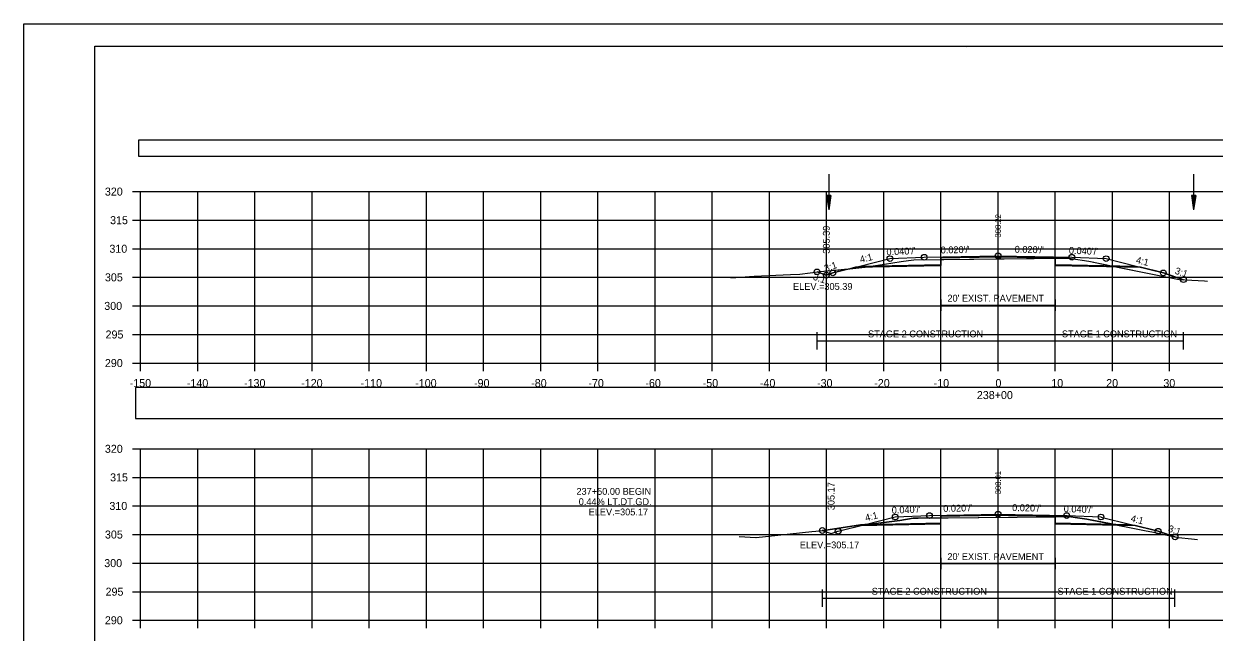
# Model space of a CAD drawing. Extents: x 1376273 to 1384221, y 378927 to 384592.
# Drawn here: x 1380387.4 to 1380595.6, y 379792.1 to 379898.5 of the extents above; entities that cross this region are included whole.
import ezdxf

# ---------------------------------------------------------------- set-up
doc = ezdxf.new("R2010")
doc.units = 0
for name, color, linetype in [('R_Alt Surface', 7, 'Continuous'), ('R_Axis', 7, 'Continuous'), ('R_Axis Annot', 7, 'Continuous'), ('R_Border', 7, 'Continuous'), ('R_Border Notes', 7, 'Continuous'), ('R_Contours', 7, 'Continuous'), ('R_Dimension', 7, 'Continuous'), ('R_Exist Surface', 7, 'Continuous'), ('R_Fin Surface', 7, 'Continuous'), ('R_Grid', 7, 'Continuous'), ('R_No Plot', 7, 'Continuous'), ('R_Water', 7, 'Continuous'), ('R_Xsect Elev', 7, 'Continuous'), ('R_Xsect Slope', 7, 'Continuous'), ('T_Detection Zones', 7, 'Continuous')]:
    doc.layers.add(name, color=color, linetype=linetype)

msp = doc.modelspace()

# ---------------------------------------------------------------- linework, layer by layer
at = {"layer": 'R_Alt Surface'}
for points in [[(1380533.65, 379856.09), (1380547.83, 379856.38), (1380547.84, 379857.54), (1380557.84, 379857.74), (1380567.84, 379857.54), (1380567.85, 379856.38), (1380582.02, 379856.09)], [(1380547.83, 379850.29), (1380547.83, 379848.29)], [(1380547.83, 379849.29), (1380567.85, 379849.29)], [(1380567.85, 379850.29), (1380567.85, 379848.29)], [(1380534.58, 379810.9), (1380547.83, 379811.16), (1380547.84, 379812.33), (1380557.84, 379812.53), (1380567.84, 379812.33), (1380567.85, 379811.16), (1380581.11, 379810.9)], [(1380547.83, 379805.07), (1380547.83, 379803.07)], [(1380567.85, 379805.07), (1380567.85, 379803.07)], [(1380547.83, 379804.07), (1380567.85, 379804.07)]]:
    msp.add_lwpolyline(points, dxfattribs=at)
at = {"layer": 'R_Axis'}
for p, q in [((1380406.44, 379869.14), (1380407.84, 379869.14)), ((1380407.84, 379839.14), (1380407.84, 379869.14)), ((1380406.44, 379864.14), (1380407.84, 379864.14)), ((1380406.44, 379859.14), (1380407.84, 379859.14)), ((1380406.44, 379854.14), (1380407.84, 379854.14)), ((1380406.44, 379849.14), (1380407.84, 379849.14)), ((1380406.44, 379844.14), (1380407.84, 379844.14)), ((1380406.44, 379839.14), (1380407.84, 379839.14)), ((1380407.84, 379839.14), (1380707.84, 379839.14)), ((1380407.84, 379837.74), (1380407.84, 379839.14)), ((1380417.84, 379837.74), (1380417.84, 379839.14)), ((1380427.84, 379837.74), (1380427.84, 379839.14)), ((1380437.84, 379837.74), (1380437.84, 379839.14)), ((1380447.84, 379837.74), (1380447.84, 379839.14)), ((1380457.84, 379837.74), (1380457.84, 379839.14)), ((1380467.84, 379837.74), (1380467.84, 379839.14)), ((1380477.84, 379837.74), (1380477.84, 379839.14)), ((1380487.84, 379837.74), (1380487.84, 379839.14)), ((1380497.84, 379837.74), (1380497.84, 379839.14)), ((1380507.84, 379837.74), (1380507.84, 379839.14)), ((1380517.84, 379837.74), (1380517.84, 379839.14)), ((1380527.84, 379837.74), (1380527.84, 379839.14)), ((1380537.84, 379837.74), (1380537.84, 379839.14)), ((1380547.84, 379837.74), (1380547.84, 379839.14)), ((1380557.84, 379837.74), (1380557.84, 379839.14)), ((1380567.84, 379837.74), (1380567.84, 379839.14)), ((1380577.84, 379837.74), (1380577.84, 379839.14)), ((1380587.84, 379837.74), (1380587.84, 379839.14)), ((1380406.44, 379824.14), (1380407.84, 379824.14)), ((1380407.84, 379794.14), (1380407.84, 379824.14)), ((1380406.44, 379819.14), (1380407.84, 379819.14)), ((1380406.44, 379814.14), (1380407.84, 379814.14)), ((1380406.44, 379809.14), (1380407.84, 379809.14)), ((1380406.44, 379804.14), (1380407.84, 379804.14)), ((1380406.44, 379799.14), (1380407.84, 379799.14)), ((1380406.44, 379794.14), (1380407.84, 379794.14)), ((1380407.84, 379794.14), (1380707.84, 379794.14)), ((1380407.84, 379792.74), (1380407.84, 379794.14)), ((1380417.84, 379792.74), (1380417.84, 379794.14)), ((1380427.84, 379792.74), (1380427.84, 379794.14)), ((1380437.84, 379792.74), (1380437.84, 379794.14)), ((1380447.84, 379792.74), (1380447.84, 379794.14)), ((1380457.84, 379792.74), (1380457.84, 379794.14)), ((1380467.84, 379792.74), (1380467.84, 379794.14)), ((1380477.84, 379792.74), (1380477.84, 379794.14)), ((1380487.84, 379792.74), (1380487.84, 379794.14)), ((1380497.84, 379792.74), (1380497.84, 379794.14)), ((1380507.84, 379792.74), (1380507.84, 379794.14)), ((1380517.84, 379792.74), (1380517.84, 379794.14)), ((1380527.84, 379792.74), (1380527.84, 379794.14)), ((1380537.84, 379792.74), (1380537.84, 379794.14)), ((1380547.84, 379792.74), (1380547.84, 379794.14)), ((1380557.84, 379792.74), (1380557.84, 379794.14)), ((1380567.84, 379792.74), (1380567.84, 379794.14)), ((1380577.84, 379792.74), (1380577.84, 379794.14)), ((1380587.84, 379792.74), (1380587.84, 379794.14))]:
    msp.add_line(p, q, dxfattribs=at)
at = {"layer": 'R_Axis Annot'}
for points in [[(1380407.51, 379875.32), (1380709.31, 379875.32), (1380709.31, 379878.14), (1380407.51, 379878.14)], [(1380406.97, 379829.44), (1380708.66, 379829.44), (1380708.66, 379834.85), (1380406.97, 379834.85)]]:
    msp.add_lwpolyline(points, close=True, dxfattribs=at)
at = {"layer": 'R_Border'}
for p, q in [((1380399.84, 379894.6), (1380716.02, 379894.6)), ((1380399.84, 379689.14), (1380399.84, 379894.6)), ((1380552.36, 379894.34), (1380552.36, 379894.34)), ((1380552.36, 379894.34), (1380552.36, 379894.34))]:
    msp.add_line(p, q, dxfattribs=at)
at = {"layer": 'R_Contours'}
for p, q in [((1380547.83, 379812.04), (1380567.84, 379812.26)), ((1380567.84, 379812.26), (1380567.84, 379812.33)), ((1380567.84, 379812.26), (1380567.85, 379810.99)), ((1380567.85, 379810.99), (1380578.82, 379810.78)), ((1380581.84, 379810.71), (1380578.82, 379810.78)), ((1380578.82, 379810.78), (1380581.13, 379810.32))]:
    msp.add_line(p, q, dxfattribs=at)
for points in [[(1380567.84, 379857.47), (1380569.38, 379857.49), (1380570.2, 379857.49), (1380570.64, 379857.42), (1380573.72, 379856.95), (1380578.44, 379856), (1380567.85, 379856.21)], [(1380578.44, 379856), (1380582.5, 379855.18), (1380589.51, 379853.78), (1380590.28, 379853.73), (1380586.75, 379854.91), (1380582.75, 379855.91)], [(1380527.1, 379809.85), (1380527.1, 379809.84), (1380527.13, 379809.84)]]:
    msp.add_lwpolyline(points, close=True, dxfattribs=at)
for points in [[(1380567.84, 379812.33), (1380557.84, 379812.53), (1380547.84, 379812.33), (1380547.83, 379812.04)], [(1380578.82, 379810.78), (1380573.34, 379811.85), (1380571.72, 379812.08), (1380570.14, 379812.29), (1380567.84, 379812.26)], [(1380581.13, 379810.32), (1380583.73, 379809.81), (1380584.73, 379809.59), (1380588.78, 379808.73)], [(1380588.78, 379808.74), (1380585.84, 379809.71), (1380581.84, 379810.71)], [(1380588.78, 379808.73), (1380588.78, 379808.74)]]:
    msp.add_lwpolyline(points, dxfattribs=at)
at = {"layer": 'R_Dimension'}
for p, q in [((1380526.17, 379841.54), (1380526.17, 379844.54)), ((1380526.17, 379843.04), (1380590.28, 379843.04)), ((1380567.85, 379841.54), (1380567.85, 379844.54)), ((1380590.28, 379841.54), (1380590.28, 379844.54)), ((1380527.13, 379796.51), (1380527.13, 379799.51)), ((1380567.85, 379796.51), (1380567.85, 379799.51)), ((1380588.78, 379796.51), (1380588.78, 379799.51)), ((1380527.13, 379798.01), (1380588.78, 379798.01))]:
    msp.add_line(p, q, dxfattribs=at)
at = {"layer": 'R_Exist Surface'}
for points in [[(1380511.07, 379854.08), (1380512, 379854.12), (1380515.18, 379854.34), (1380521.56, 379854.61), (1380523.15, 379854.69), (1380526.77, 379855.16), (1380533.99, 379855.85), (1380537.97, 379856.46), (1380540.91, 379856.91), (1380542.17, 379857.07), (1380543.09, 379857.21), (1380569.38, 379857.49), (1380570.2, 379857.49), (1380570.64, 379857.42), (1380573.72, 379856.95), (1380582.5, 379855.18), (1380589.51, 379853.78), (1380593.94, 379853.52), (1380594.49, 379853.48)], [(1380512.56, 379808.77), (1380515.46, 379808.65), (1380515.48, 379808.65), (1380515.51, 379808.65), (1380525.29, 379809.65), (1380527.38, 379809.87), (1380533.76, 379810.82), (1380536.01, 379811.03), (1380540.67, 379811.6), (1380542.97, 379811.98), (1380543.05, 379811.99), (1380543.86, 379812), (1380570.14, 379812.29), (1380571.72, 379812.08), (1380573.34, 379811.85), (1380581.13, 379810.32), (1380583.73, 379809.81), (1380584.73, 379809.59), (1380589.37, 379808.61), (1380591.7, 379808.36), (1380592.75, 379808.27)]]:
    msp.add_lwpolyline(points, dxfattribs=at)
at = {"layer": 'R_Fin Surface'}
for points in [[(1380526.17, 379855.08), (1380527.8, 379854.54), (1380528.93, 379854.91), (1380533.68, 379856.1), (1380538.93, 379857.41), (1380544.93, 379857.65), (1380557.84, 379857.91), (1380570.75, 379857.65), (1380576.75, 379857.41), (1380581.99, 379856.1), (1380586.75, 379854.91), (1380590.28, 379853.73)], [(1380527.1, 379809.85), (1380528.64, 379809.32), (1380529.84, 379809.71), (1380529.84, 379809.71), (1380529.87, 379809.72), (1380534.59, 379810.9), (1380534.59, 379810.9), (1380534.61, 379810.9), (1380539.84, 379812.21), (1380539.84, 379812.21), (1380539.85, 379812.21), (1380545.84, 379812.45), (1380545.84, 379812.45), (1380545.84, 379812.45), (1380557.84, 379812.69), (1380557.88, 379812.69), (1380569.84, 379812.45), (1380569.9, 379812.45), (1380575.84, 379812.21), (1380575.88, 379812.2), (1380581.08, 379810.9), (1380581.12, 379810.89), (1380585.84, 379809.71), (1380588.78, 379808.74), (1380588.8, 379808.73)]]:
    msp.add_lwpolyline(points, dxfattribs=at)
at = {"layer": 'R_Grid'}
for p, q in [((1380407.84, 379869.14), (1380707.84, 379869.14)), ((1380407.84, 379839.14), (1380407.84, 379869.14)), ((1380417.84, 379839.14), (1380417.84, 379869.14)), ((1380427.84, 379839.14), (1380427.84, 379869.14)), ((1380437.84, 379839.14), (1380437.84, 379869.14)), ((1380447.84, 379839.14), (1380447.84, 379869.14)), ((1380457.84, 379839.14), (1380457.84, 379869.14)), ((1380467.84, 379839.14), (1380467.84, 379869.14)), ((1380477.84, 379839.14), (1380477.84, 379869.14)), ((1380487.84, 379839.14), (1380487.84, 379869.14)), ((1380497.84, 379839.14), (1380497.84, 379869.14)), ((1380507.84, 379839.14), (1380507.84, 379869.14)), ((1380517.84, 379839.14), (1380517.84, 379869.14)), ((1380527.84, 379839.14), (1380527.84, 379869.14)), ((1380537.84, 379839.14), (1380537.84, 379869.14)), ((1380547.84, 379839.14), (1380547.84, 379869.14)), ((1380557.84, 379839.14), (1380557.84, 379869.14)), ((1380567.84, 379839.14), (1380567.84, 379869.14)), ((1380577.84, 379839.14), (1380577.84, 379869.14)), ((1380587.84, 379839.14), (1380587.84, 379869.14)), ((1380407.84, 379864.14), (1380707.84, 379864.14)), ((1380407.84, 379859.14), (1380707.84, 379859.14)), ((1380407.84, 379854.14), (1380707.84, 379854.14)), ((1380407.84, 379849.14), (1380707.84, 379849.14)), ((1380407.84, 379844.14), (1380707.84, 379844.14)), ((1380407.84, 379839.14), (1380707.84, 379839.14)), ((1380407.84, 379824.14), (1380707.84, 379824.14)), ((1380407.84, 379794.14), (1380407.84, 379824.14)), ((1380417.84, 379794.14), (1380417.84, 379824.14)), ((1380427.84, 379794.14), (1380427.84, 379824.14)), ((1380437.84, 379794.14), (1380437.84, 379824.14)), ((1380447.84, 379794.14), (1380447.84, 379824.14)), ((1380457.84, 379794.14), (1380457.84, 379824.14)), ((1380467.84, 379794.14), (1380467.84, 379824.14)), ((1380477.84, 379794.14), (1380477.84, 379824.14)), ((1380487.84, 379794.14), (1380487.84, 379824.14)), ((1380497.84, 379794.14), (1380497.84, 379824.14)), ((1380507.84, 379794.14), (1380507.84, 379824.14)), ((1380517.84, 379794.14), (1380517.84, 379824.14)), ((1380527.84, 379794.14), (1380527.84, 379824.14)), ((1380537.84, 379794.14), (1380537.84, 379824.14)), ((1380547.84, 379794.14), (1380547.84, 379824.14)), ((1380557.84, 379794.14), (1380557.84, 379824.14)), ((1380567.84, 379794.14), (1380567.84, 379824.14)), ((1380577.84, 379794.14), (1380577.84, 379824.14)), ((1380587.84, 379794.14), (1380587.84, 379824.14)), ((1380407.84, 379819.14), (1380707.84, 379819.14)), ((1380407.84, 379814.14), (1380707.84, 379814.14)), ((1380407.84, 379809.14), (1380707.84, 379809.14)), ((1380407.84, 379804.14), (1380707.84, 379804.14)), ((1380407.84, 379799.14), (1380707.84, 379799.14)), ((1380407.84, 379794.14), (1380707.84, 379794.14))]:
    msp.add_line(p, q, dxfattribs=at)
at = {"layer": 'R_No Plot'}
msp.add_line((1380387.44, 379898.5), (1380720.77, 379898.5), dxfattribs=at)
for points in [[(1380387.43, 379898.5), (1380720.77, 379898.5), (1380720.77, 379685.16), (1380387.43, 379685.16)], [(1380633.76, 379894.6), (1380633.76, 379884.72), (1380669.49, 379884.72), (1380669.49, 379881.8), (1380692.69, 379881.8), (1380692.69, 379857.47), (1380716.02, 379857.47), (1380716.02, 379689.14), (1380399.84, 379689.14), (1380399.84, 379894.6)]]:
    msp.add_lwpolyline(points, close=True, dxfattribs=at)
for points in [[(1380532.93, 379855.91), (1380547.83, 379856.21), (1380547.84, 379857.54), (1380557.84, 379857.74), (1380567.84, 379857.54), (1380567.85, 379856.21), (1380582.75, 379855.91)], [(1380533.86, 379810.71), (1380547.83, 379810.99), (1380547.84, 379812.33), (1380557.84, 379812.53), (1380567.84, 379812.33), (1380567.85, 379810.99), (1380581.84, 379810.71)]]:
    msp.add_lwpolyline(points, dxfattribs=at)
for centre in [(1380538.93, 379857.41), (1380544.93, 379857.65), (1380557.84, 379857.91), (1380570.75, 379857.65), (1380576.75, 379857.41), (1380526.17, 379855.08), (1380527.8, 379854.54), (1380527.8, 379854.54), (1380528.93, 379854.91), (1380586.75, 379854.91), (1380590.28, 379853.73), (1380539.85, 379812.21), (1380545.84, 379812.45), (1380557.84, 379812.69), (1380557.84, 379812.69), (1380569.84, 379812.45), (1380575.84, 379812.21), (1380527.1, 379809.85), (1380529.87, 379809.72), (1380585.84, 379809.71), (1380588.8, 379808.73)]:
    msp.add_circle(centre, 0.5, dxfattribs=at)
at = {"layer": 'R_Water'}
for p, q in [((1380528.22, 379872.19), (1380528.22, 379865.94)), ((1380592.05, 379872.19), (1380592.05, 379865.94)), ((1380527.85, 379868.44), (1380528.22, 379865.94)), ((1380528.6, 379868.44), (1380527.85, 379868.44)), ((1380527.91, 379868.44), (1380528.22, 379866.36)), ((1380527.97, 379868.44), (1380528.22, 379866.79)), ((1380528.03, 379868.44), (1380528.22, 379867.2)), ((1380528.1, 379868.44), (1380528.22, 379867.63)), ((1380528.16, 379868.44), (1380528.22, 379868.04)), ((1380528.6, 379868.44), (1380528.22, 379865.94)), ((1380528.34, 379868.44), (1380528.22, 379867.63)), ((1380528.47, 379868.44), (1380528.22, 379866.79)), ((1380528.53, 379868.44), (1380528.22, 379866.36)), ((1380528.41, 379868.44), (1380528.22, 379867.2)), ((1380528.28, 379868.44), (1380528.22, 379868.04)), ((1380591.67, 379868.44), (1380592.05, 379865.94)), ((1380592.42, 379868.44), (1380591.67, 379868.44)), ((1380591.73, 379868.44), (1380592.05, 379866.36)), ((1380591.8, 379868.44), (1380592.05, 379866.79)), ((1380591.86, 379868.44), (1380592.05, 379867.2)), ((1380591.92, 379868.44), (1380592.05, 379867.63)), ((1380591.99, 379868.44), (1380592.05, 379868.04)), ((1380592.42, 379868.44), (1380592.05, 379865.94)), ((1380592.17, 379868.44), (1380592.05, 379867.63)), ((1380592.29, 379868.44), (1380592.05, 379866.79)), ((1380592.36, 379868.44), (1380592.05, 379866.36)), ((1380592.23, 379868.44), (1380592.05, 379867.2)), ((1380592.1, 379868.44), (1380592.05, 379868.04))]:
    msp.add_line(p, q, dxfattribs=at)
at = {"layer": 'T_Detection Zones'}
for p, q in [((1380542.97, 379811.98), (1380540.67, 379811.6)), ((1380543.05, 379811.99), (1380542.97, 379811.98))]:
    msp.add_line(p, q, dxfattribs=at)
for points in [[(1380534.59, 379855.94), (1380537.97, 379856.46), (1380540.91, 379856.91), (1380542.17, 379857.07), (1380543.09, 379857.21), (1380547.84, 379857.26), (1380547.83, 379856.21)], [(1380547.84, 379857.26), (1380567.84, 379857.47), (1380567.84, 379857.54), (1380557.84, 379857.74), (1380547.84, 379857.54)], [(1380526.17, 379855.08), (1380526.77, 379855.16), (1380531.89, 379855.65), (1380528.93, 379854.91), (1380527.8, 379854.54)], [(1380531.89, 379855.65), (1380533.99, 379855.85), (1380534.59, 379855.94), (1380532.93, 379855.91)]]:
    msp.add_lwpolyline(points, close=True, dxfattribs=at)
for points in [[(1380533.86, 379810.71), (1380547.83, 379810.99), (1380547.83, 379812.04)], [(1380540.67, 379811.6), (1380536.01, 379811.03), (1380534.61, 379810.9), (1380534.59, 379810.9)], [(1380547.83, 379812.04), (1380543.86, 379812), (1380543.05, 379811.99)], [(1380533.76, 379810.82), (1380527.38, 379809.87), (1380527.13, 379809.84)], [(1380527.13, 379809.84), (1380528.64, 379809.32), (1380529.84, 379809.71), (1380529.87, 379809.72), (1380533.86, 379810.72)], [(1380534.59, 379810.9), (1380534.56, 379810.89), (1380533.76, 379810.82)], [(1380533.86, 379810.72), (1380533.86, 379810.71)]]:
    msp.add_lwpolyline(points, dxfattribs=at)

# ---------------------------------------------------------------- texts
at = {"layer": 'R_Alt Surface'}
for p in [(1380548.98, 379849.89), (1380548.97, 379804.68)]:
    msp.add_text("20' EXIST. PAVEMENT", height=1.2, dxfattribs=at).set_placement(p)
at = {"layer": 'R_Axis Annot'}
for s, p in [('320', (1380401.61, 379868.44)), ('315', (1380402.52, 379863.44)), ('310', (1380402.4, 379858.44)), ('305', (1380401.62, 379853.44)), ('300', (1380401.5, 379848.44)), ('295', (1380401.73, 379843.44)), ('290', (1380401.61, 379838.44)), ('-150', (1380405.95, 379834.94)), ('-140', (1380415.95, 379834.94)), ('-130', (1380425.95, 379834.94)), ('-120', (1380435.95, 379834.94)), ('-110', (1380446.34, 379834.94)), ('-100', (1380455.89, 379834.94)), ('-90', (1380466.18, 379834.94)), ('-80', (1380476.18, 379834.94)), ('-70', (1380486.18, 379834.94)), ('-60', (1380496.15, 379834.94)), ('-50', (1380506.18, 379834.94)), ('-40', (1380516.18, 379834.94)), ('-30', (1380526.18, 379834.94)), ('-20', (1380536.18, 379834.94)), ('-10', (1380546.57, 379834.94)), ('0', (1380557.38, 379834.94)), ('10', (1380567.15, 379834.94)), ('20', (1380576.75, 379834.94)), ('30', (1380586.75, 379834.94)), ('238+00', (1380554.13, 379832.84)), ('320', (1380401.61, 379823.44)), ('315', (1380402.52, 379818.44)), ('310', (1380402.4, 379813.44)), ('305', (1380401.62, 379808.44)), ('300', (1380401.5, 379803.44)), ('295', (1380401.73, 379798.44)), ('290', (1380401.61, 379793.44))]:
    msp.add_text(s, height=1.4, dxfattribs=at).set_placement(p)
at = {"layer": 'R_Border Notes'}
for s, p in [('ELEV.=305.39', (1380521.98, 379851.94)), ('ELEV.=305.17', (1380523.16, 379806.72))]:
    msp.add_text(s, height=1.2, dxfattribs=at).set_placement(p)
at = {"layer": 'R_Dimension'}
for s, p in [('STAGE 2 CONSTRUCTION', (1380535.09, 379843.64)), ('STAGE 1 CONSTRUCTION', (1380569.01, 379843.64)), ('STAGE 2 CONSTRUCTION', (1380535.74, 379798.61)), ('STAGE 1 CONSTRUCTION', (1380568.24, 379798.61))]:
    msp.add_text(s, height=1.2, dxfattribs=at).set_placement(p)
at = {"layer": 'R_Xsect Elev'}
for s, height, rotation, p in [('308.22', 1, 90, (1380558.34, 379861.1)), ('305.39', 1.2, 90, (1380528.4, 379858.27)), ('308.01', 1, 90, (1380558.34, 379816.18)), ('305.17', 1.2, 90, (1380529.24, 379813.39)), ('237+50.00 BEGIN', 1.2, 360, (1380484.09, 379816.09)), ('0.44% LT.DT.GD.', 1.2, 360, (1380484.49, 379814.29)), ('ELEV.=305.17', 1.2, 360, (1380486.23, 379812.49))]:
    msp.add_text(s, height=height, rotation=rotation, dxfattribs=at).set_placement(p)
at = {"layer": 'R_Xsect Slope'}
for s, rotation, p in [("0.040'/'", 2.2906, (1380538.34, 379857.99)), ("0.020'/'", 1.1458, (1380547.81, 379858.31)), ("0.020'/'", 358.8542, (1380560.74, 379858.45)), ("0.040'/'", 357.7094, (1380570.21, 379858.27)), ('4:1', 14.0362, (1380533.81, 379856.65)), ('4:1', 345.9638, (1380581.87, 379856.65)), ('3:1', 18.4349, (1380527.66, 379855.09)), ('3:1', 341.5651, (1380588.67, 379854.8)), ('3:1', 341.5651, (1380525.37, 379853.76)), ("0.040'/'", 2.2931, (1380539.26, 379812.79)), ("0.020'/'", 1.1481, (1380548.26, 379813.1)), ("0.020'/'", 358.8566, (1380560.29, 379813.25)), ("0.040'/'", 357.7094, (1380569.3, 379813.08)), ('4:1', 14.0494, (1380534.74, 379811.45)), ('4:1', 345.9638, (1380580.96, 379811.45)), ('3:1', 341.5651, (1380587.48, 379809.7))]:
    msp.add_text(s, height=1.2, rotation=rotation, dxfattribs=at).set_placement(p)

doc.saveas('drawing.dxf')
